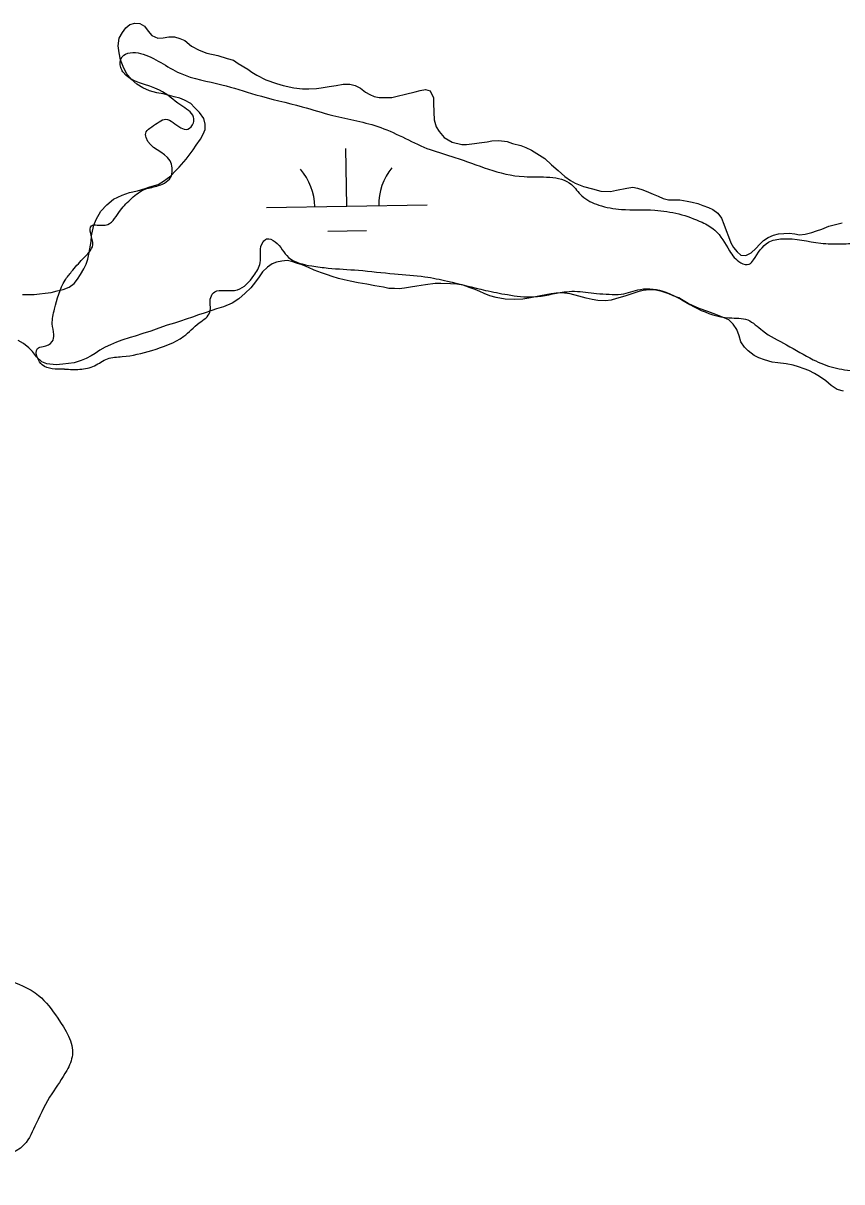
# Model space of a CAD drawing. Extents: x 3887375 to 3925618, y 296674 to 322633.
# Drawn here: x 3901318 to 3901828, y 313386 to 314108 of the extents above; entities that cross this region are included whole.
import ezdxf

# ---------------------------------------------------------------- set-up
doc = ezdxf.new("R2010")
doc.units = 0
for name, color, linetype in [('V-RIVR-EDGE', 7, 'Continuous'), ('V-TOPO-SHOR', 7, 'Continuous'), ('V-WETL-SWMP', 7, 'Continuous')]:
    doc.layers.add(name, color=color, linetype=linetype)

msp = doc.modelspace()

# ---------------------------------------------------------------- linework, layer by layer
at = {"layer": 'V-RIVR-EDGE'}
for points in [[(3901343.49, 313892.41), (3901329.72, 313895.07), (3901326.64, 313899.48), (3901326.66, 313905.21), (3901330.18, 313906.52), (3901335.92, 313909.59), (3901336.81, 313913.99), (3901335.94, 313920.59), (3901337.29, 313929.84), (3901343.94, 313947.87), (3901347.91, 313953.15), (3901354.98, 313961.06), (3901361.16, 313969.85), (3901359.86, 313976.9), (3901360.31, 313981.74), (3901363.83, 313982.17), (3901370.44, 313982.59), (3901378.39, 313991.38), (3901385.45, 313998.85), (3901393.83, 314004.55), (3901402.2, 314006.73), (3901410.14, 314012.88), (3901410.6, 314017.72), (3901409.29, 314022.13), (3901394.35, 314036.69), (3901394.36, 314040.21), (3901397.89, 314043.29), (3901406.71, 314048.11), (3901415.94, 314042.8), (3901420.34, 314041.91), (3901423.87, 314045.87), (3901423.88, 314049.39), (3901415.98, 314056.89), (3901402.79, 314066.17), (3901379.92, 314077.68), (3901378.61, 314080.32), (3901379.5, 314086.92), (3901384.35, 314089.55), (3901390.96, 314089.1), (3901415.59, 314076.71), (3901441.55, 314069.6), (3901462.67, 314063.38), (3901491.71, 314055.83), (3901510.63, 314050.49), (3901540.55, 314042.94), (3901571.34, 314029.21), (3901586.74, 314024.33), (3901629.86, 314012.33), (3901659.35, 314007.42), (3901665.93, 314000.36), (3901676.49, 313994.61), (3901690.57, 313991.93), (3901711.26, 313991.44), (3901740.75, 313983.88), (3901748.66, 313979.02), (3901757.87, 313966.22), (3901764.9, 313958.72), (3901770.18, 313957.83), (3901772.83, 313960.46), (3901782.1, 313971.45), (3901790.92, 313973.63), (3901814.69, 313970.93), (3901827.45, 313970.46), (3901839.78, 313970.87), (3901854.75, 313969.95), (3901870.16, 313968.15), (3901879.83, 313962.4), (3901892.99, 313941.67), (3901900.43, 313924.48), (3901911.41, 313910.81), (3901928.56, 313904.6), (3901946.17, 313901.47), (3901970.37, 313893.93), (3901977.42, 313897.43), (3901984.92, 313902.26), (3901994.6, 313902.23), (3902003.39, 313894.73), (3902005.13, 313887.24), (3902005.11, 313878.43), (3902009.5, 313874.46), (3902013.47, 313874.89), (3902023.17, 313879.71), (3902030.65, 313877.49), (3902030.64, 313872.64), (3902027.96, 313860.76), (3902027.49, 313847.99), (3902031.87, 313836.1), (3902039.34, 313831.67), (3902053.42, 313825.91), (3902067.48, 313817.07), (3902078.47, 313808.68), (3902092.96, 313793.67)], [(3901343.49, 313892.41), (3901343.8, 313892.4), (3901353.05, 313892.37), (3901362.3, 313894.55), (3901370.23, 313898.93), (3901379.48, 313900.23), (3901397.99, 313904.15), (3901417.82, 313912.91), (3901427.53, 313921.25), (3901434.15, 313927.84), (3901434.61, 313937.08), (3901437.26, 313940.6), (3901442.99, 313941.46), (3901451.36, 313941.88), (3901461.51, 313950.67), (3901465.49, 313958.58), (3901467.28, 313971.79), (3901469.49, 313973.54), (3901474.77, 313971.77), (3901483.11, 313962.06), (3901497.63, 313956.74), (3901507.75, 313955.39), (3901526.68, 313954.03), (3901549.13, 313951.77), (3901568.06, 313949.96), (3901582.14, 313947.29), (3901605.91, 313941.5), (3901619.55, 313938.83), (3901635.84, 313937.47), (3901654.78, 313940.5), (3901661.38, 313940.92), (3901675.03, 313939.57), (3901682.95, 313939.11), (3901690.44, 313939.09), (3901702.34, 313942.14), (3901718.18, 313940.34), (3901737.97, 313930.17), (3901757.77, 313924.4), (3901769.22, 313923.05), (3901778.45, 313916.42), (3901793.39, 313907.58), (3901810.1, 313898.29), (3901822.86, 313893.41), (3901836.5, 313891.18), (3901846.19, 313890.71), (3901860.73, 313893.32), (3901870.86, 313895.05), (3901876.58, 313894.16), (3901887.56, 313884.89), (3901895.91, 313876.06), (3901905.14, 313868.11), (3901915.69, 313864.56), (3901925.38, 313864.54), (3901933.74, 313863.2), (3901937.25, 313858.34), (3901942.52, 313851.29), (3901956.14, 313841.13), (3901969.33, 313831.85), (3901977.69, 313829.62), (3901981.66, 313830.5), (3901992.24, 313837.07), (3901996.21, 313840.15), (3902004.16, 313848.49), (3902009.44, 313849.8), (3902013.84, 313845.39), (3902014.23, 313826.45), (3902014.22, 313821.17), (3902015.97, 313818.52), (3902022.57, 313814.54), (3902022.12, 313811.9), (3902013.27, 313794.75), (3902011.47, 313779.79), (3902010.57, 313769.66), (3902009.67, 313761.3), (3902010.97, 313753.81), (3902017.55, 313744.11), (3902024.15, 313741.89), (3902034.71, 313741.86), (3902045.71, 313736.11), (3902050.96, 313725.09), (3902058, 313720.23), (3902070.32, 313717.56), (3902078.25, 313718.86), (3902087.96, 313726.76), (3902107.82, 313747.85), (3902110.93, 313760.17), (3902109.2, 313770.74), (3902099.54, 313782.21), (3902092.96, 313793.67)], [(3901220.85, 313496.42), (3901235.41, 313508.27), (3901245.99, 313513.09), (3901260.96, 313513.49), (3901276.82, 313516.98), (3901287.83, 313516.07), (3901306.75, 313512.06), (3901327.42, 313502.32), (3901339.28, 313488.2), (3901348.47, 313465.28), (3901344.92, 313455.6), (3901335.64, 313441.1), (3901325.91, 313422.63), (3901318.39, 313409.44), (3901294.14, 313398.93), (3901271.23, 313391.94), (3901254.93, 313386.26)]]:
    msp.add_spline(points, degree=3, dxfattribs=at)
at = {"layer": 'V-TOPO-SHOR'}
for points in [[(3901317.46, 313938.96), (3901320.71, 313938.85), (3901324.65, 313938.96), (3901327.92, 313939.31), (3901331.41, 313939.67), (3901335.14, 313940.24), (3901338.88, 313941.28), (3901342.62, 313942.08), (3901346.38, 313943.59), (3901349.47, 313945.81), (3901351.65, 313948.52), (3901353.6, 313951.47), (3901355.57, 313954.89), (3901357.06, 313957.86), (3901358.08, 313960.84), (3901358.65, 313964.07), (3901359.22, 313967.3), (3901360.06, 313971.91), (3901360.41, 313975.38), (3901360.97, 313978.38), (3901361.79, 313982.07), (3901363.3, 313985.73), (3901366.25, 313990.74), (3901369.86, 313994.8), (3901374.15, 313998.37), (3901379.56, 314000.75), (3901384.03, 314002.46), (3901388.93, 314003.46), (3901393.85, 314004.92), (3901396.67, 314005.99), (3901401.82, 314007.45), (3901405.13, 314009.43), (3901409.88, 314012.76), (3901412.77, 314015.91), (3901414.93, 314018.16), (3901419.27, 314023.13), (3901421.21, 314025.62), (3901423.64, 314029.02), (3901425.59, 314031.97), (3901428.26, 314035.6), (3901429.99, 314038.79), (3901431.24, 314041.77), (3901431.12, 314045.02), (3901430.3, 314048.52), (3901427.64, 314052.32), (3901424.49, 314055.44), (3901422.25, 314057.83), (3901418.38, 314060.05), (3901415.4, 314061.3), (3901411.95, 314062.11), (3901408.96, 314062.91), (3901405.05, 314063.96), (3901401.12, 314064.55), (3901396.52, 314065.86), (3901392.41, 314067.62), (3901388.53, 314069.83), (3901385.15, 314072.96), (3901382.25, 314076.53), (3901380.08, 314081.01), (3901378.35, 314085.01), (3901377.57, 314089.45), (3901377.02, 314093.87), (3901377.63, 314098.49), (3901379.6, 314102.14), (3901381.79, 314105.09), (3901384.17, 314107.1), (3901387.45, 314107.92), (3901390.46, 314107.82), (3901393.42, 314106.1), (3901395.64, 314103.01), (3901397.87, 314100.16), (3901401.77, 314098.64), (3901405.02, 314098.77), (3901408.52, 314099.35), (3901412, 314099.47), (3901415.45, 314098.43), (3901418.42, 314097.17), (3901422.71, 314093.55), (3901427.51, 314091.07), (3901432.32, 314089.29), (3901439, 314087.69), (3901444.97, 314085.87), (3901448.88, 314084.81), (3901451.83, 314082.86), (3901457.75, 314079.19), (3901460.25, 314077.48), (3901463.43, 314075.52), (3901468.9, 314072.56), (3901475.56, 314070.26), (3901479.7, 314069.2), (3901486.38, 314067.59), (3901491.92, 314066.94), (3901495.87, 314067.04), (3901500.51, 314067.13), (3901503.55, 314067.72), (3901508.45, 314068.49), (3901512.87, 314069.05), (3901517.08, 314069.84), (3901521.26, 314069.93)], [(3901521.26, 314069.93), (3901524.71, 314069.13), (3901527.9, 314067.4), (3901531.07, 314064.98), (3901533.81, 314063.49), (3901536.55, 314062.24), (3901539.55, 314061.68), (3901542.79, 314061.58), (3901547.44, 314061.66), (3901550.71, 314062.48), (3901556.09, 314063.7), (3901561.94, 314065.13), (3901565.21, 314065.96), (3901568.48, 314066.54), (3901571.47, 314065.75), (3901573.42, 314061.51), (3901573.54, 314058.03), (3901573.59, 314052.46), (3901573.9, 314047.81), (3901575.15, 314043.36), (3901576.92, 314040.52), (3901580.04, 314036.7), (3901585.05, 314033.76), (3901591.04, 314032.4), (3901594.05, 314032.3), (3901598.95, 314033.07), (3901601.98, 314033.44), (3901606.87, 314033.98), (3901609.9, 314034.57), (3901614.09, 314034.9), (3901619.4, 314034.27), (3901622.61, 314033), (3901627.91, 314031.67), (3901630.88, 314030.41), (3901634.54, 314028.9), (3901639.55, 314025.72), (3901642.72, 314023.53), (3901647.01, 314019.68), (3901651.07, 314016.07), (3901655.36, 314012.45), (3901658.76, 314010.02), (3901661.72, 314008.3), (3901666.99, 314006.27), (3901672.51, 314004.7), (3901677.8, 314003.37), (3901683.83, 314003.17), (3901687.57, 314003.98), (3901693.87, 314005.16), (3901697.6, 314005.74), (3901700.6, 314005.18), (3901703.81, 314004.15), (3901707.48, 314002.64), (3901710.22, 314001.39), (3901713.43, 314000.12), (3901716.63, 313998.63), (3901719.85, 313997.83), (3901723.57, 313997.93), (3901727.04, 313997.82), (3901731.42, 313996.98), (3901734.65, 313996.42), (3901738.11, 313995.61), (3901741.32, 313994.34), (3901744.75, 313993.07), (3901747.5, 313991.82), (3901750.68, 313989.63), (3901752.9, 313986.54), (3901754.4, 313982.78), (3901755.89, 313978.79), (3901757.16, 313975.04), (3901758.66, 313971.04), (3901760.42, 313968.2), (3901762.66, 313965.58), (3901764.91, 313963.41), (3901768.15, 313963.31), (3901771.45, 313964.83), (3901774.32, 313967.52), (3901776.73, 313970.22), (3901779.12, 313972.47), (3901781.97, 313974.46), (3901785.27, 313975.98), (3901788.31, 313976.81), (3901791.8, 313976.93), (3901795.05, 313977.05), (3901798.52, 313976.71), (3901801.52, 313976.15), (3901805.01, 313976.5), (3901809.22, 313977.52), (3901812.04, 313978.59), (3901815.32, 313979.65), (3901819.79, 313981.59), (3901824, 313982.61), (3901827.98, 313983.64)]]:
    msp.add_lwpolyline(points, dxfattribs=at)
at = {"layer": 'V-WETL-SWMP'}
for p, q in [((3901519.42, 313993.92), (3901518.8, 314029.91)), ((3901469.43, 313993.06), (3901569.41, 313994.77)), ((3901507.69, 313978.28), (3901531.68, 313978.69))]:
    msp.add_line(p, q, dxfattribs=at)
for points in [[(3901393.85, 314004.92), (3901396.67, 314005.99), (3901401.82, 314007.45), (3901405.14, 314009.43), (3901409.88, 314012.76), (3901412.77, 314015.91), (3901414.93, 314018.16), (3901419.27, 314023.13), (3901421.21, 314025.62), (3901423.64, 314029.02), (3901425.59, 314031.97), (3901428.26, 314035.6), (3901429.99, 314038.79), (3901431.24, 314041.76), (3901431.12, 314045.02), (3901430.3, 314048.52), (3901427.64, 314052.32), (3901424.49, 314055.44), (3901422.25, 314057.83), (3901418.38, 314060.05), (3901415.4, 314061.3), (3901411.95, 314062.11), (3901408.96, 314062.91), (3901405.05, 314063.96), (3901401.12, 314064.55), (3901396.52, 314065.86), (3901392.41, 314067.62), (3901388.53, 314069.83), (3901385.15, 314072.96), (3901382.25, 314076.53), (3901380.08, 314081.01), (3901378.35, 314085.01), (3901377.57, 314089.45), (3901377.02, 314093.87), (3901377.63, 314098.49), (3901379.6, 314102.14), (3901381.79, 314105.09), (3901384.17, 314107.1), (3901387.45, 314107.92), (3901390.46, 314107.82), (3901393.42, 314106.1), (3901395.64, 314103.01), (3901397.87, 314100.16), (3901401.77, 314098.64), (3901405.02, 314098.77), (3901408.52, 314099.35), (3901412, 314099.47), (3901415.45, 314098.43), (3901418.42, 314097.17), (3901422.71, 314093.55), (3901427.51, 314091.08), (3901432.32, 314089.29), (3901439, 314087.69), (3901444.97, 314085.87), (3901448.88, 314084.81), (3901451.83, 314082.86), (3901457.75, 314079.19), (3901460.25, 314077.48), (3901463.43, 314075.52), (3901468.9, 314072.56), (3901475.56, 314070.26), (3901479.7, 314069.2), (3901486.38, 314067.59), (3901491.92, 314066.94), (3901495.87, 314067.05), (3901500.51, 314067.13), (3901503.55, 314067.72), (3901508.45, 314068.49), (3901512.87, 314069.05), (3901517.08, 314069.84), (3901521.26, 314069.93), (3901524.71, 314069.13), (3901527.9, 314067.4), (3901531.07, 314064.98), (3901533.81, 314063.49), (3901536.55, 314062.24), (3901539.55, 314061.68), (3901542.79, 314061.58), (3901547.44, 314061.66), (3901550.71, 314062.48), (3901556.09, 314063.7), (3901561.94, 314065.13), (3901565.21, 314065.96), (3901568.48, 314066.54), (3901571.47, 314065.75), (3901573.42, 314061.51), (3901573.54, 314058.03), (3901573.59, 314052.46), (3901573.9, 314047.81), (3901575.15, 314043.36), (3901576.92, 314040.52), (3901580.04, 314036.7), (3901585.05, 314033.76), (3901591.04, 314032.4), (3901594.05, 314032.3), (3901598.95, 314033.07), (3901601.98, 314033.44), (3901606.87, 314033.98), (3901609.9, 314034.57), (3901614.09, 314034.9), (3901619.41, 314034.27)], [(3901619.41, 314034.27), (3901622.61, 314033), (3901627.91, 314031.67), (3901630.88, 314030.41), (3901634.54, 314028.9), (3901639.55, 314025.72), (3901642.72, 314023.53), (3901647.01, 314019.68), (3901651.07, 314016.07), (3901655.36, 314012.45), (3901658.76, 314010.02), (3901661.72, 314008.3), (3901666.99, 314006.27), (3901672.51, 314004.7), (3901677.8, 314003.37), (3901683.83, 314003.17), (3901687.57, 314003.98), (3901693.87, 314005.16), (3901697.6, 314005.74), (3901700.6, 314005.18), (3901703.81, 314004.15), (3901707.48, 314002.64), (3901710.22, 314001.39), (3901713.43, 314000.12), (3901716.63, 313998.63), (3901719.85, 313997.83), (3901723.57, 313997.94), (3901727.04, 313997.82), (3901731.42, 313996.98), (3901734.65, 313996.42), (3901738.11, 313995.61), (3901741.31, 313994.34), (3901744.75, 313993.07), (3901747.5, 313991.82), (3901750.68, 313989.63), (3901752.9, 313986.54), (3901754.4, 313982.78), (3901755.89, 313978.79), (3901757.16, 313975.04), (3901758.66, 313971.04), (3901760.42, 313968.2), (3901762.66, 313965.58), (3901764.91, 313963.41), (3901768.15, 313963.31), (3901771.45, 313964.83), (3901774.32, 313967.52), (3901776.73, 313970.22), (3901779.12, 313972.47), (3901781.97, 313974.46), (3901785.27, 313975.98), (3901788.31, 313976.81), (3901791.8, 313976.93), (3901795.05, 313977.05), (3901798.52, 313976.71), (3901801.52, 313976.15), (3901805.01, 313976.5), (3901809.22, 313977.52), (3901812.04, 313978.59), (3901815.32, 313979.65), (3901819.79, 313981.59), (3901824, 313982.61), (3901827.98, 313983.64)], [(3901317.46, 313938.96), (3901320.71, 313938.85), (3901324.66, 313938.96), (3901327.92, 313939.31), (3901331.41, 313939.66), (3901335.14, 313940.24), (3901338.88, 313941.28), (3901342.62, 313942.09), (3901346.38, 313943.59), (3901349.47, 313945.81), (3901351.65, 313948.52), (3901353.6, 313951.47), (3901355.57, 313954.89), (3901357.06, 313957.86), (3901358.08, 313960.84), (3901358.65, 313964.07), (3901359.22, 313967.3), (3901360.06, 313971.91), (3901360.41, 313975.38), (3901360.97, 313978.38), (3901361.79, 313982.07), (3901363.3, 313985.73), (3901366.24, 313990.74), (3901369.86, 313994.8), (3901374.15, 313998.37), (3901379.56, 314000.75), (3901384.03, 314002.46), (3901388.93, 314003.46), (3901393.85, 314004.92)], [(3901726.22, 313936.83), (3901722.78, 313938.1), (3901720.04, 313939.35), (3901715.68, 313940.88), (3901711.07, 313941.73), (3901708.06, 313941.83), (3901704.1, 313941.49), (3901700.83, 313940.67), (3901697.07, 313939.4), (3901692.62, 313937.92), (3901687.46, 313936.46), (3901684.18, 313935.41), (3901680.69, 313935.06), (3901675.82, 313935.22), (3901672.36, 313935.79), (3901668.67, 313936.61), (3901664.08, 313937.92), (3901658.55, 313939.26), (3901653.47, 313939.89), (3901649.98, 313939.77), (3901646.72, 313939.41), (3901640.18, 313938), (3901632.94, 313936.61), (3901629.21, 313936.03), (3901623.63, 313935.75), (3901618.07, 313935.93), (3901612.54, 313937.04), (3901608.63, 313938.09), (3901604.96, 313939.6), (3901602.22, 313940.85), (3901599.48, 313942.1), (3901596.26, 313943.13), (3901591.9, 313944.67), (3901587.98, 313945.26), (3901584.04, 313945.62), (3901578.02, 313945.81), (3901574.53, 313945.7), (3901568.48, 313944.96), (3901563.12, 313944.21), (3901559.15, 313943.41), (3901555.42, 313942.84), (3901552.16, 313942.48), (3901549.14, 313942.58), (3901545.67, 313942.69), (3901542.21, 313943.5), (3901536.9, 313944.36), (3901531.83, 313945.46), (3901526.52, 313946.09), (3901521.45, 313947.19), (3901517.76, 313948), (3901514.31, 313948.81), (3901510.41, 313950.1), (3901507.42, 313951.12), (3901503.75, 313952.4), (3901499.17, 313954.17), (3901495.5, 313955.68), (3901491.62, 313957.43), (3901488.17, 313958.48), (3901485.19, 313959.5), (3901482.19, 313960.06), (3901478.93, 313959.7), (3901475.66, 313959.11), (3901472.84, 313958.04), (3901469.99, 313956.05), (3901466.88, 313953.13), (3901464.92, 313949.95), (3901462.5, 313946.78), (3901459.6, 313943.16), (3901456.01, 313939.8), (3901452.18, 313936.21), (3901447.92, 313933.56), (3901442.5, 313931.19), (3901438.29, 313929.93), (3901435.24, 313928.87), (3901430.55, 313927.4), (3901427.03, 313926.35), (3901423.27, 313924.85), (3901419.29, 313923.59), (3901415.77, 313922.31), (3901412.01, 313921.04), (3901407.56, 313919.79), (3901402.4, 313917.87), (3901397.24, 313916.18), (3901392.32, 313914.72), (3901387.62, 313913.01), (3901384.35, 313912.19), (3901379.19, 313910.5), (3901375.9, 313909.22), (3901372.13, 313907.48), (3901368.84, 313906.2), (3901365.52, 313904.22), (3901362.68, 313902.22), (3901360.07, 313900.68), (3901357.01, 313899.16), (3901353.95, 313897.86), (3901349.49, 313896.39), (3901342.5, 313895.45), (3901338.31, 313895.12), (3901332.53, 313895.78), (3901329.33, 313897.04), (3901326.18, 313900.16)], [(3901828.98, 313878.73), (3901825.07, 313879.79), (3901821.21, 313882.23), (3901817.82, 313885.13), (3901813.96, 313887.81), (3901810.78, 313889.77), (3901807.35, 313891.5), (3901804.37, 313892.53), (3901800.93, 313893.8), (3901797.48, 313894.84), (3901793.1, 313895.68), (3901788.02, 313896.3), (3901784.56, 313896.88), (3901779.73, 313898.2), (3901776.06, 313899.48), (3901773.32, 313900.96), (3901769.47, 313903.87), (3901767.22, 313906.03), (3901765.01, 313909.35), (3901763.97, 313913.1), (3901762.47, 313917.09), (3901760.26, 313920.41), (3901757.56, 313923.05), (3901753.44, 313924.81), (3901749.33, 313926.56), (3901744.28, 313928.35), (3901739, 313930.15), (3901734.89, 313932.14), (3901732.14, 313933.39), (3901728.95, 313935.11), (3901726.22, 313936.83)], [(3901326.18, 313900.16), (3901323.5, 313903.49), (3901321.25, 313905.65), (3901318.09, 313908.31), (3901314.68, 313910.28)]]:
    msp.add_lwpolyline(points, dxfattribs=at)
for centre, start, end in [((3901574.65, 313995.34), 140.21154, 181.75519), ((3901464.18, 313993.44), 0.21154, 41.7552)]:
    msp.add_arc(centre, 35.25, start, end, dxfattribs=at)

doc.saveas('drawing.dxf')
